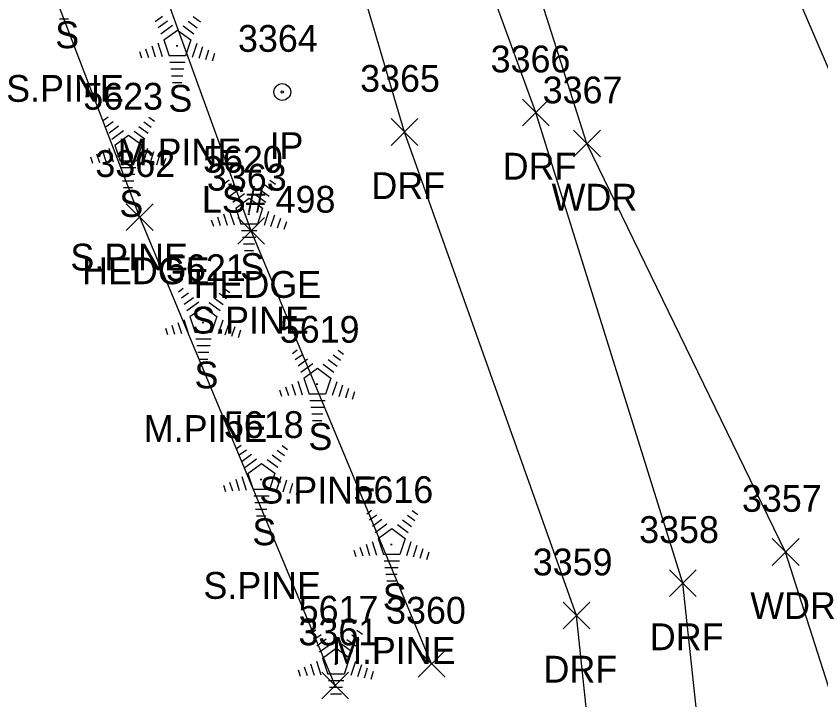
# Model space of a CAD drawing. Extents: x 1439173 to 1457902, y 641926 to 659889.
# Drawn here: x 1446992.8 to 1447052.8, y 651343.8 to 651394.8 of the extents above; entities that cross this region are included whole.
import ezdxf

# ---------------------------------------------------------------- set-up
doc = ezdxf.new("R2010")
doc.units = 0
for name, color, linetype in [('L_A', 7, 'Continuous'), ('L_C', 7, 'Continuous'), ('L_I', 7, 'Continuous'), ('L_TIC', 7, 'Continuous'), ('LAHR', 7, 'Continuous'), ('LAWA', 7, 'Continuous'), ('LTC', 7, 'Continuous'), ('M_A', 7, 'Continuous'), ('M_C', 7, 'Continuous'), ('M_I', 7, 'Continuous'), ('MPIR', 7, 'Continuous'), ('R_A', 7, 'Continuous'), ('R_I', 7, 'Continuous'), ('R_TIC', 7, 'Continuous'), ('RDF', 7, 'Continuous')]:
    doc.layers.add(name, color=color, linetype=linetype)

msp = doc.modelspace()

# ---------------------------------------------------------------- linework, layer by layer
at = {"layer": 'L_TIC'}
for points in [[(1447034.376, 651384.272), (1447036.376, 651386.272)], [(1447036.376, 651384.272), (1447034.376, 651386.272)], [(1447001.006, 651378.78), (1447003.006, 651380.78)], [(1447003.006, 651378.78), (1447001.006, 651380.78)], [(1447009.328, 651377.761), (1447011.328, 651379.761)], [(1447011.328, 651377.761), (1447009.328, 651379.761)], [(1447049.196, 651353.796), (1447051.196, 651355.796)], [(1447051.196, 651353.796), (1447049.196, 651355.796)], [(1447022.783, 651345.45), (1447024.783, 651347.45)], [(1447024.783, 651345.45), (1447022.783, 651347.45)], [(1447015.588, 651343.833), (1447017.588, 651345.833)], [(1447017.588, 651343.833), (1447015.588, 651345.833)]]:
    msp.add_lwpolyline(points, dxfattribs=at)
at = {"layer": 'LAHR'}
for points in [[(1447023.783, 651346.45), (1447010.328, 651378.761), (1446997.551, 651414.027), (1446978.593, 651458.98)], [(1447016.588, 651344.833), (1447002.006, 651379.78), (1446988.77, 651414.364), (1446974.514, 651450.327)]]:
    msp.add_lwpolyline(points, dxfattribs=at)
at = {"layer": 'LAWA'}
msp.add_lwpolyline([(1447020.241, 651480.333), (1447035.648, 651432.129), (1447056.062, 651384.653), (1447075.32, 651336.995), (1447096.408, 651287.066), (1447083.106, 651279.487), (1447061.213, 651320.349), (1447050.196, 651354.796), (1447035.376, 651385.272), (1447023.41, 651422.892), (1447010.38, 651454.018)], dxfattribs=at)
at = {"layer": 'LTC'}
for p, q in [((1446996.691, 651394.55), (1446996.016, 651394.55)), ((1447003.166, 651394.392), (1447003.695, 651394.776)), ((1447005.983, 651394.749), (1447006.533, 651394.35)), ((1447003.375, 651393.926), (1447004.079, 651394.437)), ((1447003.585, 651393.46), (1447004.463, 651394.098)), ((1447005.241, 651394.052), (1447006.051, 651393.464)), ((1447005.612, 651394.401), (1447006.292, 651393.907)), ((1447003.81, 651393.005), (1447004.821, 651393.74)), ((1447004.821, 651393.74), (1447005.818, 651393.015)), ((1447003.355, 651392.786), (1447003.686, 651391.767)), ((1447003.81, 651393.005), (1447004.197, 651391.812)), ((1447005.818, 651393.015), (1447005.427, 651391.812)), ((1447006.256, 651392.744), (1447005.918, 651391.704)), ((1447001.989, 651392.136), (1447002.141, 651391.668)), ((1447002.444, 651392.353), (1447002.656, 651391.701)), ((1447002.9, 651392.57), (1447003.171, 651391.734)), ((1447006.7, 651392.493), (1447006.413, 651391.609)), ((1447007.145, 651392.243), (1447006.908, 651391.514)), ((1447005.427, 651391.812), (1447004.197, 651391.812)), ((1447007.589, 651391.993), (1447007.402, 651391.419)), ((1447005.389, 651391.312), (1447004.244, 651391.312)), ((1447005.305, 651390.812), (1447004.317, 651390.812)), ((1447005.221, 651390.312), (1447004.39, 651390.312)), ((1447005.137, 651389.812), (1447004.462, 651389.812)), ((1446999.296, 651387.01), (1446999.651, 651387.267)), ((1446999.506, 651386.545), (1447000.035, 651386.929)), ((1447002.323, 651386.902), (1447002.873, 651386.503)), ((1447002.695, 651387.25), (1447003.114, 651386.946)), ((1446999.715, 651386.079), (1447000.419, 651386.59)), ((1446999.925, 651385.613), (1447000.803, 651386.251)), ((1447001.581, 651386.205), (1447002.391, 651385.617)), ((1447001.953, 651386.554), (1447002.632, 651386.06)), ((1447000.15, 651385.158), (1447001.161, 651385.892)), ((1447001.161, 651385.892), (1447002.158, 651385.167)), ((1446999.695, 651384.939), (1447000.026, 651383.92)), ((1447000.15, 651385.158), (1447000.537, 651383.965)), ((1447002.158, 651385.167), (1447001.767, 651383.965)), ((1446998.784, 651384.506), (1446998.996, 651383.854)), ((1446999.24, 651384.722), (1446999.511, 651383.887)), ((1447002.596, 651384.897), (1447002.258, 651383.857)), ((1447003.04, 651384.646), (1447002.753, 651383.762)), ((1447003.485, 651384.396), (1447003.248, 651383.667)), ((1446998.329, 651384.289), (1446998.481, 651383.821)), ((1447001.767, 651383.965), (1447000.537, 651383.965)), ((1447003.929, 651384.146), (1447003.743, 651383.572)), ((1447001.729, 651383.465), (1447000.584, 651383.465)), ((1447001.645, 651382.965), (1447000.657, 651382.965)), ((1447008.317, 651382.305), (1447008.671, 651382.563)), ((1447011.715, 651382.546), (1447012.134, 651382.241)), ((1447001.561, 651382.465), (1447000.73, 651382.465)), ((1447001.478, 651381.965), (1447000.803, 651381.965)), ((1447008.526, 651381.84), (1447009.056, 651382.224)), ((1447011.344, 651382.197), (1447011.893, 651381.798)), ((1447008.736, 651381.374), (1447009.44, 651381.885)), ((1447008.946, 651380.908), (1447009.824, 651381.546)), ((1447010.602, 651381.501), (1447011.411, 651380.912)), ((1447010.973, 651381.849), (1447011.652, 651381.355)), ((1447009.17, 651380.453), (1447010.182, 651381.188)), ((1447010.182, 651381.188), (1447011.179, 651380.463)), ((1447008.716, 651380.234), (1447009.046, 651379.215)), ((1447009.17, 651380.453), (1447009.557, 651379.26)), ((1447011.179, 651380.463), (1447010.788, 651379.26)), ((1447011.616, 651380.192), (1447011.279, 651379.152)), ((1447007.349, 651379.584), (1447007.501, 651379.117)), ((1447007.805, 651379.801), (1447008.016, 651379.149)), ((1447008.26, 651380.018), (1447008.531, 651379.182)), ((1447012.061, 651379.942), (1447011.774, 651379.057)), ((1447012.506, 651379.692), (1447012.268, 651378.962)), ((1447010.788, 651379.26), (1447009.557, 651379.26)), ((1447012.95, 651379.441), (1447012.763, 651378.867)), ((1447010.749, 651378.76), (1447009.605, 651378.76)), ((1447010.666, 651378.26), (1447009.677, 651378.26)), ((1447010.582, 651377.76), (1447009.75, 651377.76)), ((1447010.498, 651377.26), (1447009.823, 651377.26)), ((1447004.903, 651374.217), (1447005.257, 651374.475)), ((1447005.112, 651373.752), (1447005.641, 651374.136)), ((1447008.301, 651374.458), (1447008.72, 651374.153)), ((1447005.322, 651373.286), (1447006.026, 651373.797)), ((1447007.559, 651373.761), (1447008.238, 651373.267)), ((1447007.93, 651374.109), (1447008.479, 651373.71)), ((1447005.531, 651372.82), (1447006.41, 651373.458)), ((1447005.756, 651372.365), (1447006.768, 651373.1)), ((1447006.768, 651373.1), (1447007.765, 651372.375)), ((1447007.188, 651373.413), (1447007.997, 651372.824)), ((1447005.756, 651372.365), (1447006.143, 651371.172)), ((1447007.765, 651372.375), (1447007.373, 651371.172)), ((1447004.391, 651371.713), (1447004.602, 651371.061)), ((1447004.846, 651371.93), (1447005.117, 651371.094)), ((1447005.301, 651372.146), (1447005.632, 651371.127)), ((1447008.202, 651372.104), (1447007.864, 651371.064)), ((1447008.647, 651371.853), (1447008.359, 651370.969)), ((1447003.935, 651371.496), (1447004.087, 651371.028)), ((1447007.373, 651371.172), (1447006.143, 651371.172)), ((1447009.091, 651371.603), (1447008.854, 651370.874)), ((1447009.536, 651371.353), (1447009.349, 651370.779)), ((1447007.335, 651370.672), (1447006.191, 651370.672)), ((1447007.251, 651370.172), (1447006.263, 651370.172)), ((1447007.168, 651369.672), (1447006.336, 651369.672)), ((1447013.402, 651369.619), (1447013.757, 651369.877)), ((1447013.612, 651369.154), (1447014.141, 651369.538)), ((1447016.43, 651369.511), (1447016.979, 651369.112)), ((1447016.801, 651369.86), (1447017.22, 651369.555)), ((1447007.084, 651369.172), (1447006.409, 651369.172)), ((1447013.822, 651368.688), (1447014.525, 651369.199)), ((1447014.031, 651368.222), (1447014.91, 651368.86)), ((1447015.687, 651368.815), (1447016.497, 651368.226)), ((1447016.059, 651369.163), (1447016.738, 651368.669)), ((1447014.256, 651367.767), (1447015.267, 651368.502)), ((1447015.267, 651368.502), (1447016.265, 651367.777)), ((1447013.801, 651367.548), (1447014.132, 651366.529)), ((1447014.256, 651367.767), (1447014.643, 651366.574)), ((1447016.265, 651367.777), (1447015.873, 651366.574)), ((1447012.89, 651367.115), (1447013.102, 651366.463)), ((1447013.346, 651367.332), (1447013.617, 651366.496)), ((1447016.702, 651367.506), (1447016.364, 651366.466)), ((1447017.147, 651367.256), (1447016.859, 651366.371)), ((1447017.591, 651367.006), (1447017.354, 651366.276)), ((1447012.435, 651366.898), (1447012.587, 651366.431)), ((1447015.873, 651366.574), (1447014.643, 651366.574)), ((1447018.035, 651366.755), (1447017.849, 651366.181)), ((1447015.835, 651366.074), (1447014.69, 651366.074)), ((1447015.751, 651365.574), (1447014.763, 651365.574)), ((1447015.667, 651365.074), (1447014.836, 651365.074)), ((1447015.584, 651364.574), (1447014.909, 651364.574)), ((1447009.224, 651362.51), (1447009.578, 651362.767)), ((1447012.622, 651362.75), (1447013.041, 651362.446)), ((1447009.433, 651362.044), (1447009.962, 651362.429)), ((1447012.251, 651362.402), (1447012.8, 651362.003)), ((1447009.643, 651361.579), (1447010.346, 651362.09)), ((1447009.852, 651361.113), (1447010.731, 651361.751)), ((1447011.509, 651361.705), (1447012.318, 651361.117)), ((1447011.88, 651362.054), (1447012.559, 651361.56)), ((1447010.077, 651360.658), (1447011.089, 651361.392)), ((1447011.089, 651361.392), (1447012.086, 651360.667)), ((1447009.622, 651360.439), (1447009.953, 651359.419)), ((1447010.077, 651360.658), (1447010.464, 651359.464)), ((1447012.086, 651360.667), (1447011.694, 651359.464)), ((1447012.523, 651360.397), (1447012.185, 651359.357)), ((1447008.256, 651359.789), (1447008.408, 651359.321)), ((1447008.711, 651360.006), (1447008.923, 651359.354)), ((1447009.167, 651360.222), (1447009.438, 651359.387)), ((1447012.968, 651360.146), (1447012.68, 651359.262)), ((1447013.412, 651359.896), (1447013.175, 651359.167)), ((1447011.694, 651359.464), (1447010.464, 651359.464)), ((1447013.856, 651359.646), (1447013.67, 651359.072)), ((1447011.656, 651358.964), (1447010.511, 651358.964)), ((1447011.572, 651358.464), (1447010.584, 651358.464)), ((1447011.489, 651357.964), (1447010.657, 651357.964)), ((1447018.946, 651357.657), (1447019.3, 651357.914)), ((1447011.405, 651357.464), (1447010.73, 651357.464)), ((1447019.155, 651357.191), (1447019.685, 651357.576)), ((1447021.973, 651357.549), (1447022.523, 651357.15)), ((1447022.344, 651357.897), (1447022.763, 651357.593)), ((1447019.365, 651356.726), (1447020.069, 651357.237)), ((1447019.575, 651356.26), (1447020.453, 651356.898)), ((1447021.231, 651356.852), (1447022.04, 651356.264)), ((1447021.602, 651357.201), (1447022.281, 651356.707)), ((1447019.799, 651355.805), (1447020.811, 651356.539)), ((1447020.811, 651356.539), (1447021.808, 651355.814)), ((1447019.345, 651355.586), (1447019.675, 651354.566)), ((1447019.799, 651355.805), (1447020.186, 651354.611)), ((1447021.808, 651355.814), (1447021.417, 651354.611)), ((1447022.245, 651355.544), (1447021.908, 651354.504)), ((1447017.978, 651354.936), (1447018.13, 651354.468)), ((1447018.434, 651355.153), (1447018.645, 651354.501)), ((1447018.889, 651355.369), (1447019.16, 651354.534)), ((1447022.69, 651355.293), (1447022.403, 651354.409)), ((1447023.135, 651355.043), (1447022.898, 651354.314)), ((1447021.417, 651354.611), (1447020.186, 651354.611)), ((1447023.579, 651354.793), (1447023.392, 651354.219)), ((1447021.378, 651354.111), (1447020.234, 651354.111)), ((1447021.295, 651353.611), (1447020.306, 651353.611)), ((1447021.211, 651353.111), (1447020.379, 651353.111)), ((1447021.127, 651352.611), (1447020.452, 651352.611)), ((1447014.8, 651348.733), (1447015.154, 651348.99)), ((1447018.198, 651348.973), (1447018.617, 651348.669)), ((1447015.009, 651348.267), (1447015.538, 651348.652)), ((1447015.219, 651347.802), (1447015.923, 651348.313)), ((1447017.827, 651348.625), (1447018.376, 651348.226)), ((1447015.428, 651347.336), (1447016.307, 651347.974)), ((1447017.085, 651347.928), (1447017.894, 651347.34)), ((1447017.456, 651348.277), (1447018.135, 651347.783)), ((1447015.653, 651346.881), (1447016.665, 651347.615)), ((1447016.665, 651347.615), (1447017.662, 651346.89)), ((1447015.198, 651346.662), (1447015.529, 651345.642)), ((1447015.653, 651346.881), (1447016.04, 651345.687)), ((1447017.662, 651346.89), (1447017.27, 651345.687)), ((1447018.099, 651346.62), (1447017.761, 651345.58)), ((1447013.832, 651346.012), (1447013.984, 651345.544)), ((1447014.288, 651346.229), (1447014.499, 651345.577)), ((1447014.743, 651346.445), (1447015.014, 651345.61)), ((1447018.544, 651346.369), (1447018.256, 651345.485)), ((1447018.988, 651346.119), (1447018.751, 651345.39)), ((1447017.27, 651345.687), (1447016.04, 651345.687)), ((1447019.433, 651345.869), (1447019.246, 651345.295)), ((1447017.232, 651345.187), (1447016.088, 651345.187)), ((1447017.148, 651344.687), (1447016.16, 651344.687)), ((1447017.065, 651344.187), (1447016.233, 651344.187))]:
    msp.add_line(p, q, dxfattribs=at)
at = {"layer": 'MPIR'}
for radius in [0.625, 0.0833]:
    msp.add_circle((1447012.645, 651389.118), radius, dxfattribs=at)
at = {"layer": 'R_TIC'}
for points in [[(1447030.553, 651386.584), (1447032.553, 651388.584)], [(1447032.553, 651386.584), (1447030.553, 651388.584)], [(1447020.759, 651385.135), (1447022.759, 651387.135)], [(1447022.759, 651385.135), (1447020.759, 651387.135)], [(1447041.531, 651351.47), (1447043.531, 651353.47)], [(1447043.531, 651351.47), (1447041.531, 651353.47)], [(1447033.599, 651349.052), (1447035.599, 651351.052)], [(1447035.599, 651349.052), (1447033.599, 651351.052)]]:
    msp.add_lwpolyline(points, dxfattribs=at)
at = {"layer": 'RDF'}
for points in [[(1447044.3, 651258.304), (1447047.278, 651308.238), (1447042.531, 651352.47), (1447031.553, 651387.584), (1447018.84, 651422.434), (1447008.688, 651451.498), (1446996.311, 651480.892), (1446983.413, 651497.86), (1446964.664, 651515.374), (1446940.569, 651527.521), (1446919.217, 651519.959), (1446876.413, 651509.908), (1446852.242, 651495.914), (1446825.792, 651487.565)], [(1447036.334, 651254.908), (1447039.367, 651304.672), (1447034.599, 651350.052), (1447021.759, 651386.135), (1447012.158, 651418.67), (1447001.087, 651449.428), (1446988.331, 651476.971), (1446977.447, 651492.984), (1446960.564, 651506.609), (1446938.189, 651519.027), (1446918.124, 651510.599), (1446878.791, 651500.513), (1446855.914, 651487.827), (1446830.394, 651477.654)]]:
    msp.add_lwpolyline(points, dxfattribs=at)

# ---------------------------------------------------------------- texts
at = {"layer": 'L_A'}
for s, p in [('S', (1446995.7, 651392.387)), ('S', (1447004.147, 651387.649)), ('WDR', (1447032.739, 651380.272)), ('S', (1447000.487, 651379.802)), ('S', (1447009.507, 651375.097)), ('HEDGE', (1446997.707, 651374.78)), ('HEDGE', (1447006.029, 651373.761)), ('S', (1447006.093, 651367.009)), ('S', (1447014.593, 651362.411)), ('S', (1447010.414, 651355.302)), ('S', (1447020.137, 651350.449)), ('WDR', (1447047.558, 651349.796))]:
    msp.add_text(s, height=2, dxfattribs=at).set_placement(p)
at = {"layer": 'L_C'}
for s, p in [('S.PINE', (1446992.047, 651388.387)), ('M.PINE', (1447000.367, 651383.649)), ('S.PINE', (1446996.833, 651375.802)), ('S.PINE', (1447005.854, 651371.097)), ('M.PINE', (1447002.314, 651363.009)), ('S.PINE', (1447010.94, 651358.411)), ('S.PINE', (1447006.761, 651351.302)), ('M.PINE', (1447016.357, 651346.449))]:
    msp.add_text(s, height=2, dxfattribs=at).set_placement(p)
at = {"layer": 'L_I'}
for s, p in [('5623', (1446997.794, 651387.802)), ('3367', (1447032.069, 651388.272)), ('5620', (1447006.728, 651383.097)), ('3362', (1446998.699, 651382.78)), ('3363', (1447007.021, 651381.761)), ('5621', (1447003.967, 651375.009)), ('5619', (1447012.459, 651370.411)), ('5618', (1447008.288, 651363.302)), ('5616', (1447017.955, 651358.449)), ('3357', (1447046.936, 651357.796)), ('5617', (1447013.864, 651349.525)), ('3360', (1447020.389, 651349.45)), ('3361', (1447013.848, 651347.833))]:
    msp.add_text(s, height=2, dxfattribs=at).set_placement(p)
at = {"layer": 'LTC'}
for p in [(1447004.704, 651392.753), (1447001.044, 651384.906), (1447010.064, 651380.201), (1447006.65, 651372.113), (1447015.15, 651367.515), (1447010.971, 651360.406), (1447020.693, 651355.553), (1447016.547, 651346.629)]:
    msp.add_text('.', height=1.037, rotation=270, dxfattribs=at).set_placement(p)
at = {"layer": 'M_A'}
msp.add_text('IP', height=2, dxfattribs=at).set_placement((1447011.692, 651384.118))
at = {"layer": 'M_C'}
msp.add_text('LS# 498', height=2, dxfattribs=at).set_placement((1447006.645, 651380.118))
at = {"layer": 'M_I'}
msp.add_text('3364', height=2, dxfattribs=at).set_placement((1447009.338, 651392.118))
at = {"layer": 'R_A'}
for p in [(1447029.088, 651382.584), (1447019.294, 651381.135), (1447040.066, 651347.47), (1447032.135, 651345.052)]:
    msp.add_text('DRF', height=2, dxfattribs=at).set_placement(p)
at = {"layer": 'R_I'}
for s, p in [('3366', (1447028.19, 651390.584)), ('3365', (1447018.452, 651389.135)), ('3358', (1447039.271, 651355.47)), ('3359', (1447031.332, 651353.052))]:
    msp.add_text(s, height=2, dxfattribs=at).set_placement(p)

doc.saveas('drawing.dxf')
